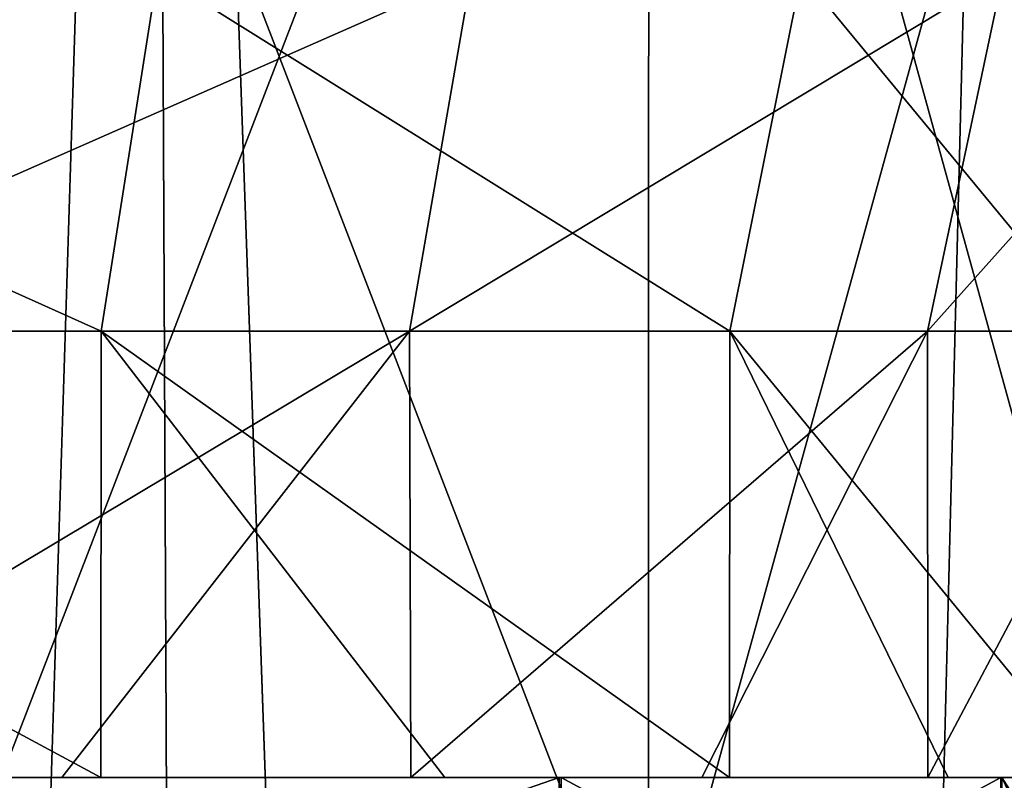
# Model space of a CAD drawing. Header units: millimetres. Extents: x -682 to 137, y -14 to 967.
# Tile 686 of 788: x 6.62 to 9.92, y 954.79 to 957.35. Entities that reach past the tile are written whole.
import ezdxf

# ---------------------------------------------------------------- set-up
doc = ezdxf.new("R2010")
doc.units = ezdxf.units.MM
doc.header["$LTSCALE"] = 65.185185
for name, color, linetype in [('3727', 7, 'CONTINUOUS'), ('3749', 7, 'CONTINUOUS'), ('87', 7, 'CONTINUOUS'), ('88', 7, 'CONTINUOUS'), ('89', 7, 'CONTINUOUS'), ('91', 7, 'CONTINUOUS'), ('92', 7, 'CONTINUOUS')]:
    doc.layers.add(name, color=color, linetype=linetype)

msp = doc.modelspace()

# ---------------------------------------------------------------- linework, layer by layer
at = {"layer": '3727', "color": 7, "linetype": 'CONTINUOUS', "true_color": 0x96918c}
for points in [[(6.2452, 954, -9.7159), (8.728, 954, -7.5641), (6.2444, 960.45, -9.7165), (6.2452, 954, -9.7159)], [(8.728, 954, -7.5641), (8.7289, 960.45, -7.5636), (6.2444, 960.45, -9.7165), (8.728, 954, -7.5641)], [(6.2452, 954, 9.7159), (6.2444, 960.45, 9.7165), (8.7289, 960.45, 7.5636), (6.2452, 954, 9.7159)], [(8.728, 954, 7.5641), (6.2452, 954, 9.7159), (8.7289, 960.45, 7.5636), (8.728, 954, 7.5641)], [(8.728, 954, -7.5641), (10.5067, 954, -4.7967), (8.7289, 960.45, -7.5636), (8.728, 954, -7.5641)], [(10.5067, 954, 4.7967), (8.728, 954, 7.5641), (10.5062, 960.45, 4.798), (10.5067, 954, 4.7967)], [(8.728, 954, 7.5641), (8.7289, 960.45, 7.5636), (10.5062, 960.45, 4.798), (8.728, 954, 7.5641)], [(10.5067, 954, -4.7967), (10.5062, 960.45, -4.798), (8.7289, 960.45, -7.5636), (10.5067, 954, -4.7967)]]:
    msp.add_3dface(points, dxfattribs=at)
at = {"layer": '3749', "color": 7, "linetype": 'CONTINUOUS', "true_color": 0x96918c}
for points in [[(7.0615, 965.5044, -12.2308), (3.8811, 865.5044, -14.4846), (3.6553, 965.5044, -13.6417), (7.0615, 965.5044, -12.2308)], [(3.8811, 865.5044, 14.4846), (7.4978, 865.5044, 12.9866), (3.6553, 965.5044, 13.6417), (3.8811, 865.5044, 14.4846)], [(3.6553, 965.5044, 13.6417), (7.4978, 865.5044, 12.9866), (7.0615, 965.5044, 12.2308), (3.6553, 965.5044, 13.6417)], [(7.4978, 865.5044, -12.9866), (3.8811, 865.5044, -14.4846), (7.0615, 965.5044, -12.2308), (7.4978, 865.5044, -12.9866)], [(9.9864, 965.5044, -9.9864), (7.4978, 865.5044, -12.9866), (7.0615, 965.5044, -12.2308), (9.9864, 965.5044, -9.9864)], [(7.4978, 865.5044, 12.9866), (10.6035, 865.5044, 10.6035), (7.0615, 965.5044, 12.2308), (7.4978, 865.5044, 12.9866)], [(7.0615, 965.5044, 12.2308), (10.6035, 865.5044, 10.6035), (9.9864, 965.5044, 9.9864), (7.0615, 965.5044, 12.2308)], [(10.6035, 865.5044, -10.6035), (7.4978, 865.5044, -12.9866), (9.9864, 965.5044, -9.9864), (10.6035, 865.5044, -10.6035)]]:
    msp.add_3dface(points, dxfattribs=at)
at = {"layer": '87', "color": 7, "linetype": 'CONTINUOUS', "true_color": 0x999999}
for points in [[(8.4272, 954.8, -6.1368), (6.1281, 954, -8.4336), (6.122, 954.8, -8.438), (8.4272, 954.8, -6.1368)], [(8.4342, 954, -6.1271), (6.1281, 954, -8.4336), (8.4272, 954.8, -6.1368), (8.4342, 954, -6.1271)], [(9.9116, 954.8, -3.2309), (8.4342, 954, -6.1271), (8.4272, 954.8, -6.1368), (9.9116, 954.8, -3.2309)], [(9.9141, 954, -3.2234), (8.4342, 954, -6.1271), (9.9116, 954.8, -3.2309), (9.9141, 954, -3.2234)], [(10.2961, 954.8, -1.6344), (9.9141, 954, -3.2234), (9.9116, 954.8, -3.2309), (10.2961, 954.8, -1.6344)], [(10.425, 954), (9.9141, 954, -3.2234), (10.425, 954.8), (10.425, 954)], [(10.425, 954.8), (9.9141, 954, -3.2234), (10.2961, 954.8, -1.6344), (10.425, 954.8)]]:
    msp.add_3dface(points, dxfattribs=at)
at = {"layer": '88', "color": 7, "linetype": 'CONTINUOUS', "true_color": 0x999999}
for points in [[(6.122, 954, 8.438), (8.4272, 954, 6.1368), (6.1281, 954.8, 8.4336), (6.122, 954, 8.438)], [(6.1281, 954.8, 8.4336), (8.4272, 954, 6.1368), (8.4342, 954.8, 6.1271), (6.1281, 954.8, 8.4336)], [(8.4272, 954, 6.1368), (9.9116, 954, 3.2309), (8.4342, 954.8, 6.1271), (8.4272, 954, 6.1368)], [(8.4342, 954.8, 6.1271), (9.9116, 954, 3.2309), (9.9141, 954.8, 3.2234), (8.4342, 954.8, 6.1271)], [(9.9116, 954, 3.2309), (10.2961, 954, 1.6344), (9.9141, 954.8, 3.2234), (9.9116, 954, 3.2309)], [(10.2961, 954, 1.6344), (10.425, 954), (9.9141, 954.8, 3.2234), (10.2961, 954, 1.6344)], [(10.425, 954), (10.425, 954.8), (9.9141, 954.8, 3.2234), (10.425, 954)]]:
    msp.add_3dface(points, dxfattribs=at)
at = {"layer": '89', "color": 7, "linetype": 'CONTINUOUS', "true_color": 0x999999}
for points in [[(6.7566, 954.8, -8.0372), (6.122, 954.8, -8.438), (5.4174, 954.8, -8.9944), (6.7566, 954.8, -8.0372)], [(5.5658, 954.8, 8.9035), (6.1281, 954.8, 8.4336), (6.8879, 954.8, 7.9249), (5.5658, 954.8, 8.9035)], [(8.4272, 954.8, -6.1368), (6.122, 954.8, -8.438), (7.9289, 954.8, -6.8834), (8.4272, 954.8, -6.1368)], [(7.9289, 954.8, -6.8834), (6.122, 954.8, -8.438), (6.7566, 954.8, -8.0372), (7.9289, 954.8, -6.8834)], [(6.1281, 954.8, 8.4336), (8.4342, 954.8, 6.1271), (6.8879, 954.8, 7.9249), (6.1281, 954.8, 8.4336)], [(6.8879, 954.8, 7.9249), (8.4342, 954.8, 6.1271), (8.0432, 954.8, 6.7493), (6.8879, 954.8, 7.9249)], [(8.9067, 954.8, -5.5606), (8.4272, 954.8, -6.1368), (7.9289, 954.8, -6.8834), (8.9067, 954.8, -5.5606)], [(8.0432, 954.8, 6.7493), (8.4342, 954.8, 6.1271), (8.9998, 954.8, 5.4084), (8.0432, 954.8, 6.7493)], [(9.9116, 954.8, -3.2309), (8.4272, 954.8, -6.1368), (9.6662, 954.8, -4.1004), (9.9116, 954.8, -3.2309)], [(9.6662, 954.8, -4.1004), (8.4272, 954.8, -6.1368), (8.9067, 954.8, -5.5606), (9.6662, 954.8, -4.1004)], [(8.4342, 954.8, 6.1271), (9.9141, 954.8, 3.2234), (8.9998, 954.8, 5.4084), (8.4342, 954.8, 6.1271)], [(8.9998, 954.8, 5.4084), (9.9141, 954.8, 3.2234), (9.7344, 954.8, 3.9357), (8.9998, 954.8, 5.4084)], [(10.1886, 954.8, -2.5381), (9.9116, 954.8, -3.2309), (9.6662, 954.8, -4.1004), (10.1886, 954.8, -2.5381)], [(9.7344, 954.8, 3.9357), (9.9141, 954.8, 3.2234), (10.23, 954.8, 2.3658), (9.7344, 954.8, 3.9357)], [(10.2961, 954.8, -1.6344), (9.9116, 954.8, -3.2309), (10.1886, 954.8, -2.5381), (10.2961, 954.8, -1.6344)], [(9.9141, 954.8, 3.2234), (10.425, 954.8), (10.23, 954.8, 2.3658), (9.9141, 954.8, 3.2234)]]:
    msp.add_3dface(points, dxfattribs=at)
at = {"layer": '91', "color": 7, "linetype": 'CONTINUOUS', "true_color": 0x999999}
for points in [[(5.5658, 954.8, 8.9035), (6.8879, 954.8, 7.9249), (4.1027, 956.3, 9.6653), (5.5658, 954.8, 8.9035)], [(4.1027, 956.3, 9.6653), (6.8879, 954.8, 7.9249), (6.8886, 956.3, 7.9245), (4.1027, 956.3, 9.6653)], [(7.9245, 956.3, -6.8886), (5.4174, 954.8, -8.9944), (5.4079, 956.3, -9.0003), (7.9245, 956.3, -6.8886)], [(6.7566, 954.8, -8.0372), (5.4174, 954.8, -8.9944), (7.9245, 956.3, -6.8886), (6.7566, 954.8, -8.0372)], [(7.9289, 954.8, -6.8834), (6.7566, 954.8, -8.0372), (7.9245, 956.3, -6.8886), (7.9289, 954.8, -6.8834)], [(6.8879, 954.8, 7.9249), (8.0432, 954.8, 6.7493), (6.8886, 956.3, 7.9245), (6.8879, 954.8, 7.9249)], [(8.0432, 954.8, 6.7493), (8.9998, 954.8, 5.4084), (6.8886, 956.3, 7.9245), (8.0432, 954.8, 6.7493)], [(6.8886, 956.3, 7.9245), (8.9998, 954.8, 5.4084), (9.0003, 956.3, 5.4079), (6.8886, 956.3, 7.9245)], [(9.6653, 956.3, -4.1027), (7.9289, 954.8, -6.8834), (7.9245, 956.3, -6.8886), (9.6653, 956.3, -4.1027)], [(8.9067, 954.8, -5.5606), (7.9289, 954.8, -6.8834), (9.6653, 956.3, -4.1027), (8.9067, 954.8, -5.5606)], [(9.6662, 954.8, -4.1004), (8.9067, 954.8, -5.5606), (9.6653, 956.3, -4.1027), (9.6662, 954.8, -4.1004)], [(8.9998, 954.8, 5.4084), (9.7344, 954.8, 3.9357), (9.0003, 956.3, 5.4079), (8.9998, 954.8, 5.4084)], [(9.7344, 954.8, 3.9357), (10.23, 954.8, 2.3658), (9.0003, 956.3, 5.4079), (9.7344, 954.8, 3.9357)], [(9.0003, 956.3, 5.4079), (10.23, 954.8, 2.3658), (10.2309, 956.3, 2.362), (9.0003, 956.3, 5.4079)], [(10.46, 956.3, -0.9151), (9.6662, 954.8, -4.1004), (9.6653, 956.3, -4.1027), (10.46, 956.3, -0.9151)], [(10.1886, 954.8, -2.5381), (9.6662, 954.8, -4.1004), (10.46, 956.3, -0.9151), (10.1886, 954.8, -2.5381)]]:
    msp.add_3dface(points, dxfattribs=at)
at = {"layer": '92', "color": 7, "linetype": 'CONTINUOUS', "true_color": 0x999999}
for points in [[(4.1027, 956.3, 9.6653), (6.8886, 956.3, 7.9245), (4.2199, 957.5, 9.9164), (4.1027, 956.3, 9.6653)], [(4.2199, 957.5, 9.9164), (6.8886, 956.3, 7.9245), (7.0782, 957.5, 8.1266), (4.2199, 957.5, 9.9164)], [(7.9245, 956.3, -6.8886), (5.4079, 956.3, -9.0003), (8.133, 957.5, -7.0708), (7.9245, 956.3, -6.8886)], [(8.133, 957.5, -7.0708), (5.4079, 956.3, -9.0003), (5.5492, 957.5, -9.2384), (8.133, 957.5, -7.0708)], [(6.8886, 956.3, 7.9245), (9.0003, 956.3, 5.4079), (7.0782, 957.5, 8.1266), (6.8886, 956.3, 7.9245)], [(7.0782, 957.5, 8.1266), (9.0003, 956.3, 5.4079), (9.2412, 957.5, 5.5447), (7.0782, 957.5, 8.1266)], [(9.6653, 956.3, -4.1027), (7.9245, 956.3, -6.8886), (9.9191, 957.5, -4.2138), (9.6653, 956.3, -4.1027)], [(9.9191, 957.5, -4.2138), (7.9245, 956.3, -6.8886), (8.133, 957.5, -7.0708), (9.9191, 957.5, -4.2138)], [(9.0003, 956.3, 5.4079), (10.2309, 956.3, 2.362), (9.2412, 957.5, 5.5447), (9.0003, 956.3, 5.4079)], [(9.2412, 957.5, 5.5447), (10.2309, 956.3, 2.362), (10.5014, 957.5, 2.4217), (9.2412, 957.5, 5.5447)], [(10.46, 956.3, -0.9151), (9.6653, 956.3, -4.1027), (10.7359, 957.5, -0.9412), (10.46, 956.3, -0.9151)], [(10.7359, 957.5, -0.9412), (9.6653, 956.3, -4.1027), (9.9191, 957.5, -4.2138), (10.7359, 957.5, -0.9412)]]:
    msp.add_3dface(points, dxfattribs=at)

doc.saveas('drawing.dxf')
